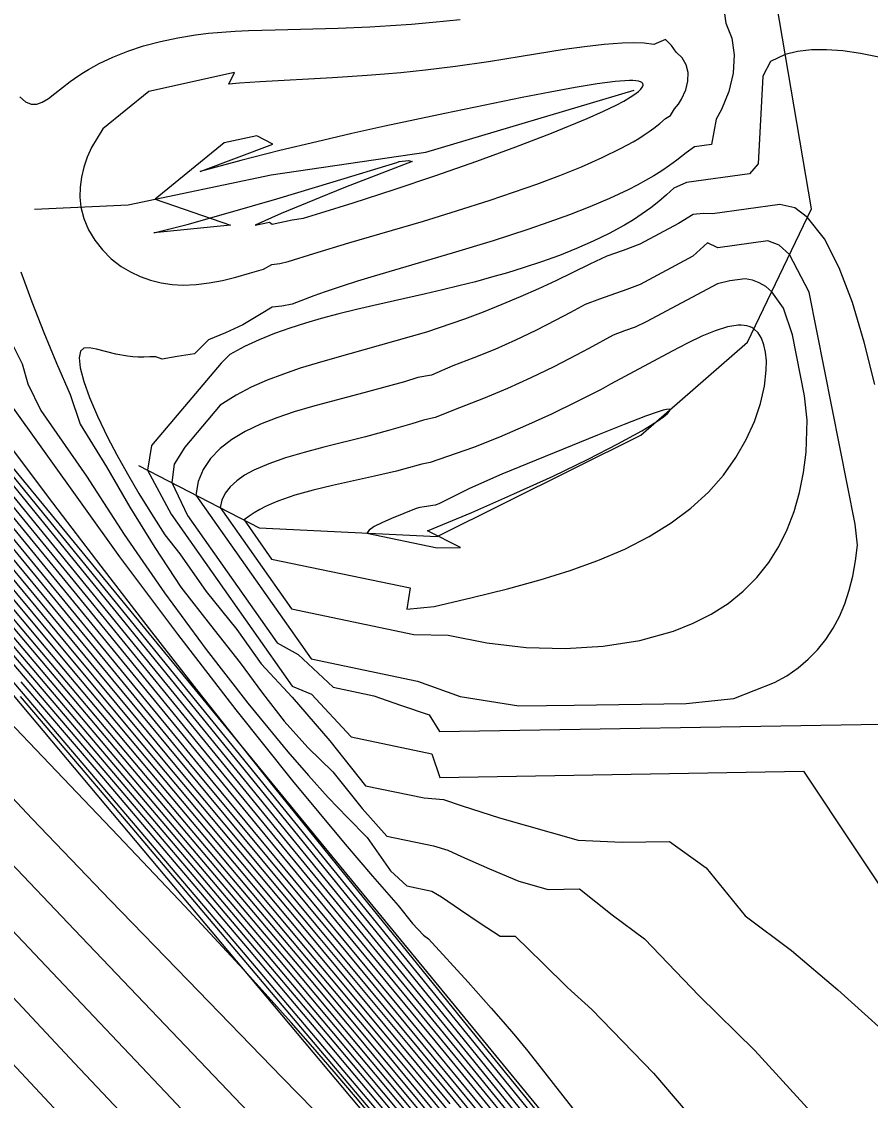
# Model space of a CAD drawing. Extents: x 2356077 to 2359823, y 225951 to 227822.
# Drawn here: x 2357701.57 to 2357730.21, y 226466.04 to 226502.42 of the extents above; entities that cross this region are included whole.
import ezdxf

# ---------------------------------------------------------------- set-up
doc = ezdxf.new("R2010")
doc.units = 0
for name, color, linetype in [('DTM Contours Major', 7, 'Continuous'), ('DTM Contours Minor', 7, 'Continuous'), ('Exist DTM Breakline', 7, 'Continuous'), ('Exist DTM Breakline Underwater', 7, 'Continuous'), ('Exist DTM Drainline', 7, 'Continuous'), ('PH Exist DTM Breakline', 7, 'Continuous')]:
    doc.layers.add(name, color=color, linetype=linetype)

msp = doc.modelspace()

# ---------------------------------------------------------------- linework, layer by layer
at = {"layer": 'DTM Contours Major'}
for points in [[(2357706.071, 226496.43), (2357708.619, 226495.555), (2357706.027, 226495.295), (2357707.153, 226495.584), (2357708.539, 226495.968), (2357710.182, 226496.445), (2357712.079, 226497.013), (2357714.228, 226497.67), (2357714.308, 226497.701), (2357714.626, 226497.741), (2357714.746, 226497.703), (2357712.498, 226496.835), (2357711.892, 226496.596), (2357710.325, 226495.955), (2357709.442, 226495.556), (2357709.931, 226495.664), (2357710.02, 226495.595), (2357710.699, 226495.742), (2357711.076, 226495.798), (2357711.666, 226495.972), (2357712.759, 226496.313), (2357714.137, 226496.76), (2357715.543, 226497.234), (2357716.928, 226497.72), (2357718.246, 226498.201), (2357719.45, 226498.662), (2357720.647, 226499.153), (2357721.201, 226499.4), (2357721.627, 226499.607), (2357721.886, 226499.744), (2357722.101, 226499.869), (2357722.257, 226499.972), (2357722.378, 226500.065), (2357722.465, 226500.149), (2357722.518, 226500.221), (2357722.539, 226500.284), (2357722.528, 226500.335), (2357722.497, 226500.368), (2357722.448, 226500.394), (2357722.38, 226500.414), (2357722.295, 226500.427), (2357722.192, 226500.435), (2357722.073, 226500.436), (2357721.598, 226500.405), (2357720.982, 226500.325), (2357720.243, 226500.203), (2357719.397, 226500.046), (2357718.461, 226499.862), (2357715.844, 226499.325), (2357713.822, 226498.894), (2357712.706, 226498.646), (2357711.525, 226498.373), (2357710.279, 226498.071), (2357708.969, 226497.737), (2357707.595, 226497.369), (2357710.041, 226498.293), (2357709.509, 226498.575), (2357708.404, 226498.329), (2357706.071, 226496.43)], [(2357711.336, 226480.93), (2357714.928, 226480.181), (2357716.369, 226479.662), (2357718.345, 226479.349), (2357720.209, 226479.365), (2357723.993, 226479.428), (2357725.593, 226479.595), (2357726.975, 226480.131), (2357727.387, 226480.365), (2357727.766, 226480.627), (2357728.112, 226480.917), (2357728.426, 226481.237), (2357728.707, 226481.588), (2357728.955, 226481.97), (2357729.163, 226482.366), (2357729.34, 226482.791), (2357729.49, 226483.244), (2357729.611, 226483.725), (2357729.706, 226484.233), (2357729.774, 226484.768), (2357729.687, 226485.479), (2357728.141, 226493.3), (2357727.481, 226494.567), (2357727.127, 226494.887), (2357726.742, 226495.028), (2357725.06, 226494.797), (2357724.713, 226494.956), (2357724.215, 226494.507), (2357722.436, 226493.556), (2357721.99, 226493.386), (2357721.068, 226493.065), (2357720.582, 226492.883), (2357720.092, 226492.613), (2357719.595, 226492.349), (2357718.92, 226492.007), (2357718.233, 226491.68), (2357717.535, 226491.37), (2357716.828, 226491.079), (2357716.115, 226490.808), (2357715.399, 226490.5), (2357714.939, 226490.415), (2357714.482, 226490.278), (2357714.025, 226490.148), (2357713.11, 226489.902), (2357712.012, 226489.616), (2357711.381, 226489.444), (2357710.768, 226489.262), (2357710.18, 226489.064), (2357709.625, 226488.844), (2357709.11, 226488.596), (2357708.663, 226488.328), (2357708.27, 226488.027), (2357707.942, 226487.691), (2357707.688, 226487.319), (2357707.52, 226486.908), (2357707.447, 226486.457), (2357711.336, 226480.93)], [(2357701.131, 226491.783), (2357701.589, 226490.88), (2357701.778, 226490.207), (2357702.219, 226489.307), (2357703.757, 226487.091), (2357705.031, 226485.129), (2357706.393, 226483.162), (2357707.797, 226481.246), (2357709.198, 226479.438), (2357710.551, 226477.794), (2357711.242, 226476.997), (2357711.912, 226476.259), (2357712.566, 226475.577), (2357713.227, 226474.911), (2357714.018, 226473.787), (2357714.568, 226473.273), (2357715.408, 226473.098), (2357715.731, 226472.906), (2357716.375, 226472.464), (2357717.043, 226472.014), (2357717.712, 226471.577), (2357718.226, 226471.586), (2357719.149, 226470.666), (2357719.985, 226469.853), (2357720.802, 226469.105), (2357722.889, 226466.961), (2357725.089, 226464.386)], [(2357699.81, 226488.208), (2357704.48, 226482.493), (2357712.297, 226472.907), (2357716.715, 226467.498), (2357721.261, 226461.91)], [(2357722.704, 226457.251), (2357715.294, 226466.218), (2357713.777, 226468.044), (2357712.024, 226470.143), (2357706.703, 226476.477), (2357703.201, 226480.648), (2357697.336, 226487.679)], [(2357717.96, 226461.583), (2357713.505, 226466.915), (2357710.22, 226470.824), (2357705.75, 226476.109), (2357697.02, 226486.382)], [(2357717.132, 226465.475), (2357715.277, 226467.726), (2357712.571, 226470.991), (2357707.223, 226477.431), (2357703.506, 226481.939), (2357699.737, 226486.519)], [(2357805.878, 226366.413), (2357803.254, 226369.065), (2357800.262, 226372.105), (2357792.225, 226380.337), (2357782.826, 226390.027), (2357772.859, 226400.351), (2357754.056, 226419.882), (2357746.812, 226427.411), (2357743.621, 226430.742), (2357742.276, 226432.153), (2357741.066, 226433.431), (2357739.969, 226434.601), (2357738.961, 226435.69), (2357737.811, 226436.953), (2357736.733, 226438.162), (2357735.698, 226439.344), (2357734.677, 226440.527), (2357733.642, 226441.74), (2357723.527, 226453.689), (2357714.248, 226464.651), (2357707.78, 226472.303), (2357704.616, 226476.038), (2357701.53, 226479.666)], [(2357705.257, 226465.283), (2357703.357, 226467.303), (2357699.5, 226471.395)]]:
    msp.add_lwpolyline(points, dxfattribs=at)
at = {"layer": 'DTM Contours Minor'}
for points in [[(2357725.209, 226503.239), (2357725.332, 226502.37), (2357725.529, 226501.867), (2357725.61, 226501.296), (2357725.577, 226500.684), (2357725.435, 226500.061), (2357725.185, 226499.456), (2357725.002, 226499.137), (2357724.844, 226498.28), (2357724.266, 226498.2), (2357723.986, 226497.997), (2357723.671, 226497.744), (2357723.424, 226497.564), (2357723.166, 226497.39), (2357722.898, 226497.223), (2357722.62, 226497.06), (2357722.332, 226496.904), (2357722.035, 226496.751), (2357721.403, 226496.453), (2357720.742, 226496.172), (2357720.059, 226495.906), (2357719.36, 226495.653), (2357718.653, 226495.412), (2357717.478, 226495.034), (2357716.096, 226494.612), (2357713.466, 226493.837), (2357712.904, 226493.665), (2357712.35, 226493.488), (2357711.805, 226493.304), (2357711.432, 226493.172), (2357710.698, 226492.897), (2357710.349, 226492.83), (2357710.019, 226492.797), (2357709.655, 226492.566), (2357709.03, 226492.193), (2357708.444, 226491.931), (2357707.876, 226491.686), (2357707.395, 226491.22), (2357706.821, 226491.131), (2357706.305, 226491.04), (2357706.094, 226491.112), (2357705.889, 226491.117), (2357705.692, 226491.106), (2357705.501, 226491.106), (2357705.315, 226491.116), (2357705.136, 226491.134), (2357704.746, 226491.204), (2357704.097, 226491.373), (2357703.851, 226491.42), (2357703.666, 226491.409), (2357703.549, 226491.313), (2357703.504, 226491.088), (2357703.544, 226490.743), (2357703.665, 226490.29), (2357703.862, 226489.742), (2357704.131, 226489.111), (2357704.468, 226488.409), (2357704.782, 226487.808), (2357705.135, 226487.173), (2357705.524, 226486.51), (2357705.947, 226485.821), (2357706.404, 226485.114), (2357706.909, 226484.472), (2357707.799, 226483.206), (2357708.832, 226481.923), (2357709.65, 226480.767), (2357710.695, 226479.645), (2357711.969, 226478.173), (2357713.17, 226476.654), (2357715.146, 226476.242), (2357715.806, 226476.192), (2357716.43, 226475.981), (2357717.695, 226475.574), (2357720.342, 226474.82), (2357721.834, 226474.745), (2357723.423, 226474.771), (2357724.67, 226473.89), (2357725.981, 226472.261), (2357727.543, 226471.095), (2357729.113, 226469.772), (2357730.71, 226468.331)], [(2357701.511, 226499.889), (2357701.702, 226499.72), (2357701.892, 226499.638), (2357702.075, 226499.64), (2357702.265, 226499.708), (2357702.469, 226499.83), (2357702.691, 226499.995), (2357703.21, 226500.4), (2357703.502, 226500.606), (2357703.66, 226500.709), (2357703.825, 226500.811), (2357703.999, 226500.912), (2357704.181, 226501.009), (2357704.644, 226501.227), (2357705.148, 226501.425), (2357705.685, 226501.6), (2357706.25, 226501.752), (2357706.835, 226501.877), (2357707.434, 226501.975), (2357707.876, 226502.028), (2357708.322, 226502.068), (2357708.77, 226502.097), (2357709.221, 226502.118), (2357710.127, 226502.146), (2357712.249, 226502.202), (2357713.311, 226502.246), (2357714.015, 226502.286), (2357714.723, 226502.336), (2357715.438, 226502.398), (2357716.368, 226502.495)], [(2357705.857, 226500.066), (2357704.313, 226498.809), (2357703.922, 226498.179), (2357703.779, 226497.851), (2357703.664, 226497.516), (2357703.583, 226497.178), (2357703.538, 226496.839), (2357703.532, 226496.501), (2357703.569, 226496.166), (2357703.67, 226495.778), (2357703.829, 226495.404), (2357704.04, 226495.05), (2357704.297, 226494.722), (2357704.594, 226494.427), (2357704.925, 226494.169), (2357705.237, 226493.979), (2357705.567, 226493.823), (2357705.913, 226493.7), (2357706.272, 226493.611), (2357706.642, 226493.557), (2357707.019, 226493.536), (2357707.453, 226493.554), (2357707.893, 226493.609), (2357708.341, 226493.695), (2357708.796, 226493.806), (2357709.259, 226493.936), (2357709.729, 226494.078), (2357710.011, 226494.235), (2357710.281, 226494.261), (2357710.561, 226494.337), (2357711.424, 226494.604), (2357712.612, 226494.957), (2357715.13, 226495.696), (2357716.245, 226496.038), (2357717.377, 226496.4), (2357718.169, 226496.666), (2357718.956, 226496.942), (2357719.725, 226497.23), (2357720.464, 226497.527), (2357721.159, 226497.834), (2357721.799, 226498.149), (2357722.202, 226498.372), (2357722.39, 226498.484), (2357722.57, 226498.598), (2357722.741, 226498.713), (2357722.902, 226498.83), (2357723.105, 226498.988), (2357723.289, 226499.149), (2357723.463, 226499.261), (2357723.602, 226499.477), (2357723.73, 226499.643), (2357723.837, 226499.811), (2357723.979, 226500.116), (2357724.052, 226500.417), (2357724.056, 226500.704), (2357723.991, 226500.968), (2357723.857, 226501.2), (2357723.652, 226501.391), (2357723.49, 226501.615), (2357723.289, 226501.819), (2357722.903, 226501.654), (2357722.578, 226501.69), (2357722.222, 226501.703), (2357721.835, 226501.695), (2357721.222, 226501.651), (2357720.563, 226501.576), (2357719.869, 226501.478), (2357718.425, 226501.245), (2357717.32, 226501.067), (2357716.207, 226500.907), (2357715.199, 226500.783), (2357714.364, 226500.696), (2357713.81, 226500.647), (2357713.227, 226500.601), (2357712.062, 226500.525), (2357709.618, 226500.393), (2357708.914, 226500.344), (2357708.561, 226500.313), (2357708.745, 226500.707), (2357705.857, 226500.066)], [(2357730.494, 226501.222), (2357729.871, 226501.347), (2357729.281, 226501.432), (2357728.728, 226501.474), (2357728.217, 226501.471), (2357727.752, 226501.418), (2357727.335, 226501.314), (2357726.834, 226501.078), (2357726.575, 226500.581), (2357726.422, 226497.625), (2357726.127, 226497.285), (2357724.007, 226496.994), (2357723.575, 226496.806), (2357723.327, 226496.575), (2357723.067, 226496.354), (2357722.794, 226496.141), (2357722.51, 226495.937), (2357722.213, 226495.742), (2357721.904, 226495.554), (2357721.394, 226495.275), (2357720.856, 226495.014), (2357720.294, 226494.768), (2357719.711, 226494.538), (2357719.109, 226494.322), (2357718.493, 226494.118), (2357717.963, 226493.955), (2357717.425, 226493.8), (2357716.879, 226493.651), (2357716.325, 226493.508), (2357715.763, 226493.371), (2357715.195, 226493.239), (2357713.454, 226492.852), (2357712.864, 226492.716), (2357712.272, 226492.57), (2357711.678, 226492.412), (2357711.149, 226492.258), (2357710.622, 226492.089), (2357710.1, 226491.901), (2357709.586, 226491.693), (2357709.083, 226491.46), (2357708.594, 226491.201), (2357708.301, 226490.907), (2357705.953, 226488.125), (2357705.817, 226487.299), (2357706.616, 226485.81), (2357710.693, 226480.016), (2357711.352, 226479.743), (2357712.689, 226478.3), (2357715.408, 226477.733), (2357715.683, 226476.934), (2357727.954, 226477.14)], [(2357730.359, 226490.183), (2357729.994, 226491.615), (2357729.598, 226492.945), (2357729.157, 226494.123), (2357728.657, 226495.099), (2357728.085, 226495.821), (2357727.654, 226496.145), (2357727.146, 226496.254), (2357724.879, 226495.943), (2357724.58, 226495.955), (2357724.224, 226495.915), (2357723.735, 226495.618), (2357722.422, 226494.917), (2357721.865, 226494.706), (2357721.309, 226494.512), (2357720.741, 226494.246), (2357720.167, 226493.963), (2357719.59, 226493.685), (2357719.009, 226493.415), (2357718.39, 226493.14), (2357717.767, 226492.877), (2357717.139, 226492.627), (2357716.507, 226492.39), (2357715.231, 226491.945), (2357714.715, 226491.802), (2357713.681, 226491.508), (2357712.121, 226491.077), (2357711.54, 226490.909), (2357710.964, 226490.73), (2357710.398, 226490.537), (2357709.847, 226490.325), (2357709.315, 226490.09), (2357708.808, 226489.828), (2357708.269, 226489.482), (2357707.078, 226488.072), (2357706.71, 226487.495), (2357706.632, 226486.878), (2357707.164, 226485.768), (2357710.188, 226481.47), (2357710.895, 226481.077), (2357712.079, 226479.972), (2357713.448, 226479.686), (2357714.354, 226479.368), (2357715.322, 226479.043), (2357715.665, 226478.483), (2357730.574, 226478.733)], [(2357701.54, 226493.985), (2357701.917, 226492.971), (2357702.314, 226491.942), (2357702.741, 226490.9), (2357703.203, 226489.846), (2357703.541, 226488.847), (2357704.427, 226487.412), (2357705.214, 226486.042), (2357706.057, 226484.683), (2357706.943, 226483.35), (2357707.938, 226482.069), (2357708.939, 226480.795), (2357709.692, 226479.773), (2357710.426, 226478.832), (2357711.23, 226477.947), (2357712.064, 226477.124), (2357713.06, 226475.886), (2357713.895, 226474.958), (2357715.467, 226474.631), (2357715.952, 226474.485), (2357716.411, 226474.271), (2357717.358, 226473.855), (2357718.344, 226473.431), (2357719.334, 226473.154), (2357720.396, 226473.171), (2357721.495, 226472.298), (2357722.589, 226471.486), (2357724.424, 226469.568), (2357726.305, 226467.722), (2357728.202, 226465.661)], [(2357710.67, 226482.614), (2357714.802, 226481.752), (2357715.964, 226481.731), (2357717.264, 226481.471), (2357718.587, 226481.319), (2357719.906, 226481.279), (2357721.194, 226481.355), (2357722.424, 226481.55), (2357723.568, 226481.869), (2357724.227, 226482.131), (2357724.839, 226482.442), (2357725.404, 226482.803), (2357725.917, 226483.214), (2357726.378, 226483.674), (2357726.784, 226484.183), (2357727.119, 226484.717), (2357727.403, 226485.291), (2357727.636, 226485.901), (2357727.819, 226486.543), (2357727.953, 226487.211), (2357728.038, 226487.901), (2357728.078, 226488.984), (2357727.981, 226489.802), (2357727.575, 226491.857), (2357727.28, 226492.754), (2357726.878, 226493.314), (2357726.674, 226493.49), (2357726.456, 226493.618), (2357726.226, 226493.702), (2357725.984, 226493.746), (2357725.726, 226493.717), (2357725.462, 226493.681), (2357725.043, 226493.581), (2357722.635, 226492.294), (2357722.275, 226492.123), (2357721.913, 226491.997), (2357721.526, 226491.849), (2357720.704, 226491.396), (2357720.282, 226491.17), (2357719.527, 226490.784), (2357718.751, 226490.409), (2357717.96, 226490.05), (2357717.155, 226489.71), (2357716.343, 226489.395), (2357715.523, 226489.068), (2357715.13, 226488.978), (2357714.735, 226488.857), (2357713.947, 226488.631), (2357713.165, 226488.424), (2357711.76, 226488.071), (2357711.097, 226487.895), (2357710.475, 226487.71), (2357709.906, 226487.511), (2357709.4, 226487.29), (2357709.093, 226487.121), (2357708.827, 226486.937), (2357708.607, 226486.737), (2357708.436, 226486.522), (2357708.319, 226486.288), (2357708.262, 226486.036), (2357710.67, 226482.614)], [(2357710.004, 226484.298), (2357714.676, 226483.324), (2357714.562, 226482.606), (2357715.483, 226482.695), (2357716.772, 226483.001), (2357717.964, 226483.299), (2357719.064, 226483.599), (2357720.079, 226483.911), (2357721.015, 226484.246), (2357721.918, 226484.632), (2357722.741, 226485.055), (2357723.485, 226485.516), (2357724.151, 226486.015), (2357724.739, 226486.553), (2357725.251, 226487.13), (2357725.668, 226487.717), (2357726.016, 226488.325), (2357726.292, 226488.939), (2357726.498, 226489.545), (2357726.632, 226490.126), (2357726.694, 226490.669), (2357726.696, 226490.982), (2357726.67, 226491.27), (2357726.615, 226491.526), (2357726.531, 226491.746), (2357726.418, 226491.926), (2357726.275, 226492.06), (2357726.201, 226492.104), (2357726.12, 226492.139), (2357726.034, 226492.163), (2357725.942, 226492.179), (2357725.844, 226492.185), (2357725.741, 226492.183), (2357725.381, 226492.125), (2357724.974, 226491.998), (2357724.523, 226491.812), (2357724.035, 226491.578), (2357723.513, 226491.308), (2357721.442, 226490.19), (2357721.122, 226490.021), (2357720.294, 226489.599), (2357719.441, 226489.185), (2357718.572, 226488.786), (2357717.693, 226488.411), (2357716.811, 226488.065), (2357715.353, 226487.554), (2357715.068, 226487.492), (2357714.497, 226487.337), (2357714.214, 226487.266), (2357713.474, 226487.092), (2357712.059, 226486.779), (2357711.4, 226486.621), (2357710.782, 226486.449), (2357710.214, 226486.251), (2357710.001, 226486.163), (2357709.798, 226486.069), (2357709.604, 226485.967), (2357709.419, 226485.858), (2357709.243, 226485.741), (2357709.076, 226485.615), (2357710.004, 226484.298)], [(2357701.115, 226489.621), (2357704.874, 226484.371), (2357706.823, 226481.763), (2357708.798, 226479.212), (2357710.712, 226476.818), (2357712.483, 226474.681), (2357713.406, 226473.605), (2357714.273, 226472.619), (2357714.754, 226472.004), (2357715.125, 226471.612), (2357715.294, 226471.487), (2357716.63, 226470.027), (2357717.414, 226469.153), (2357717.817, 226468.691), (2357718.228, 226468.208), (2357718.651, 226467.7), (2357720.16, 226465.78)], [(2357715.592, 226484.678), (2357716.38, 226484.691), (2357715.258, 226485.245), (2357716.756, 226485.871), (2357718.18, 226486.493), (2357719.498, 226487.095), (2357720.679, 226487.662), (2357721.69, 226488.178), (2357722.499, 226488.626), (2357722.792, 226488.804), (2357723.035, 226488.962), (2357723.224, 226489.097), (2357723.357, 226489.206), (2357723.433, 226489.287), (2357723.449, 226489.336), (2357723.413, 226489.353), (2357723.332, 226489.345), (2357723.211, 226489.316), (2357723.05, 226489.266), (2357722.621, 226489.113), (2357721.893, 226488.831), (2357720.996, 226488.471), (2357717.772, 226487.156), (2357716.678, 226486.673), (2357715.64, 226486.156), (2357715.523, 226486.11), (2357715.148, 226486.054), (2357715.007, 226486.041), (2357714.882, 226485.998), (2357714.045, 226485.662), (2357713.719, 226485.519), (2357713.466, 226485.39), (2357713.296, 226485.275), (2357713.218, 226485.172), (2357715.592, 226484.678)], [(2357718.613, 226461.076), (2357713.854, 226466.785), (2357710.57, 226470.698), (2357706.291, 226475.764), (2357695.409, 226488.606)], [(2357698.664, 226488.528), (2357702.755, 226483.546), (2357706.861, 226478.535), (2357710.035, 226474.679), (2357715.877, 226467.602), (2357717.871, 226465.173)], [(2357699.056, 226488.409), (2357703.325, 226483.2), (2357707.612, 226477.959), (2357710.773, 226474.107), (2357716.171, 226467.55), (2357718.24, 226465.024)], [(2357700.084, 226488.541), (2357705.118, 226482.377), (2357716.977, 226467.812), (2357724.664, 226458.348)], [(2357719.92, 226460.057), (2357714.568, 226466.508), (2357713.193, 226468.157), (2357711.289, 226470.429), (2357707.381, 226475.069), (2357701.591, 226481.932), (2357696.371, 226488.146)], [(2357699.44, 226488.299), (2357703.899, 226482.85), (2357710.527, 226474.738), (2357716.454, 226467.511), (2357720.815, 226462.164)], [(2357700.145, 226488.157), (2357702.597, 226485.158), (2357707.548, 226479.079), (2357719.286, 226464.647)], [(2357701.007, 226488.319), (2357702.605, 226486.191), (2357704.237, 226484.053), (2357705.871, 226481.942), (2357707.472, 226479.897), (2357709.009, 226477.955), (2357710.104, 226476.582), (2357712.221, 226473.951), (2357716.613, 226468.549), (2357722.063, 226461.846)], [(2357720.576, 226459.544), (2357714.93, 226466.364), (2357713.483, 226468.102), (2357711.655, 226470.288), (2357707.929, 226474.719), (2357702.397, 226481.289), (2357696.853, 226487.913)], [(2357723.42, 226456.661), (2357715.66, 226466.072), (2357714.074, 226467.983), (2357712.397, 226469.995), (2357705.669, 226478.018), (2357702.449, 226481.874), (2357697.817, 226487.446)], [(2357716.026, 226465.924), (2357714.373, 226467.92), (2357711.174, 226471.756), (2357706.395, 226477.463), (2357703.179, 226481.326), (2357698.298, 226487.214)], [(2357716.394, 226465.775), (2357714.674, 226467.856), (2357711.638, 226471.503), (2357707.121, 226476.909), (2357703.91, 226480.775), (2357698.778, 226486.982)], [(2357716.762, 226465.625), (2357714.975, 226467.79), (2357712.103, 226471.248), (2357707.847, 226476.355), (2357704.643, 226480.221), (2357699.258, 226486.75)], [(2357717.501, 226465.324), (2357714.299, 226469.212), (2357708.034, 226476.776), (2357704.161, 226481.484), (2357700.215, 226486.289)], [(2357716.267, 226463.333), (2357712.104, 226468.298), (2357709.879, 226470.939), (2357707.567, 226473.673), (2357702.852, 226479.225), (2357697.325, 226485.703)], [(2357805.454, 226367.179), (2357802.633, 226370.027), (2357799.435, 226373.276), (2357791.619, 226381.283), (2357782.622, 226390.561), (2357773.111, 226400.407), (2357763.751, 226410.117), (2357746.157, 226428.385), (2357744.441, 226430.163), (2357742.891, 226431.777), (2357741.507, 226433.228), (2357740.258, 226434.55), (2357739.161, 226435.704), (2357736.959, 226438.162), (2357735.946, 226439.313), (2357734.945, 226440.469), (2357733.933, 226441.653), (2357713.785, 226465.447), (2357708.927, 226471.171), (2357697.968, 226484.048)], [(2357717.623, 226461.447), (2357711.873, 226468.29), (2357709.553, 226471.039), (2357707.139, 226473.889), (2357704.675, 226476.789), (2357702.207, 226479.687), (2357699.776, 226482.531)], [(2357719.266, 226460.567), (2357714.209, 226466.648), (2357712.907, 226468.206), (2357710.927, 226470.567), (2357706.835, 226475.417), (2357700.782, 226482.577)], [(2357713.651, 226465.187), (2357712.833, 226466.165), (2357712.118, 226467.004), (2357711.398, 226467.837), (2357710.663, 226468.672), (2357709.89, 226469.536), (2357709.052, 226470.457), (2357707.071, 226472.588), (2357704.82, 226474.966), (2357699.96, 226480.058)], [(2357715.12, 226464.153), (2357711.681, 226468.236), (2357709.251, 226471.111), (2357706.726, 226474.089), (2357704.147, 226477.12), (2357701.555, 226480.154)], [(2357717.273, 226459.753), (2357710.363, 226466.814), (2357707.171, 226470.094), (2357704.558, 226472.796), (2357701.928, 226475.541), (2357699.358, 226478.256)], [(2357727.954, 226477.14), (2357731.412, 226471.944)], [(2357805.002, 226366.319), (2357802.667, 226368.707), (2357794.025, 226377.613), (2357783.398, 226388.621), (2357771.811, 226400.657), (2357739.931, 226433.822), (2357739.202, 226434.578), (2357735.775, 226438.125), (2357726.78, 226447.383), (2357721.82, 226452.509), (2357719.193, 226455.233), (2357716.574, 226457.958), (2357713.017, 226461.673), (2357708.047, 226466.885), (2357703.354, 226471.791), (2357700.977, 226474.29)], [(2357707.81, 226464.848), (2357706.614, 226466.117), (2357702.39, 226470.566), (2357700.246, 226472.832)], [(2357703.909, 226464.446), (2357702.183, 226466.296), (2357698.732, 226469.981)]]:
    msp.add_lwpolyline(points, dxfattribs=at)
at = {"layer": 'Exist DTM Breakline'}
msp.add_line((2357677.671, 226516.083), (2357739.379, 226441.004), dxfattribs=at)
at = {"layer": 'Exist DTM Breakline Underwater'}
msp.add_line((2357673.929, 226512.255), (2357739.428, 226434.309), dxfattribs=at)
at = {"layer": 'Exist DTM Drainline'}
msp.add_spline([(2357699.586, 226858.192), (2357670.366, 226820.782), (2357623.327, 226796.892), (2357587.218, 226772.268), (2357568.803, 226744.252), (2357555.19, 226717.62), (2357555.017, 226695.126), (2357553.473, 226672.759), (2357563.697, 226642.736), (2357576.526, 226627.993), (2357663.798, 226499.169), (2357732.721, 226415.647), (2357803.211, 226342.215), (2357874.586, 226264.309)], degree=3, dxfattribs=at)
at = {"layer": 'PH Exist DTM Breakline'}
for points in [[(2357705.51, 226487.457), (2357709.587, 226485.352), (2357715.588, 226485.056), (2357722.459, 226488.474), (2357726.061, 226491.613), (2357728.223, 226496.11), (2357726.551, 226505.91), (2357721.568, 226508.653), (2357715.038, 226510.432), (2357710.689, 226509.962), (2357706.249, 226507.669), (2357701.893, 226502.768)], [(2357702.001, 226496.094), (2357705.166, 226496.24), (2357709.983, 226497.253), (2357715.202, 226498.024), (2357722.234, 226500.112)]]:
    msp.add_lwpolyline(points, dxfattribs=at)

doc.saveas('drawing.dxf')
